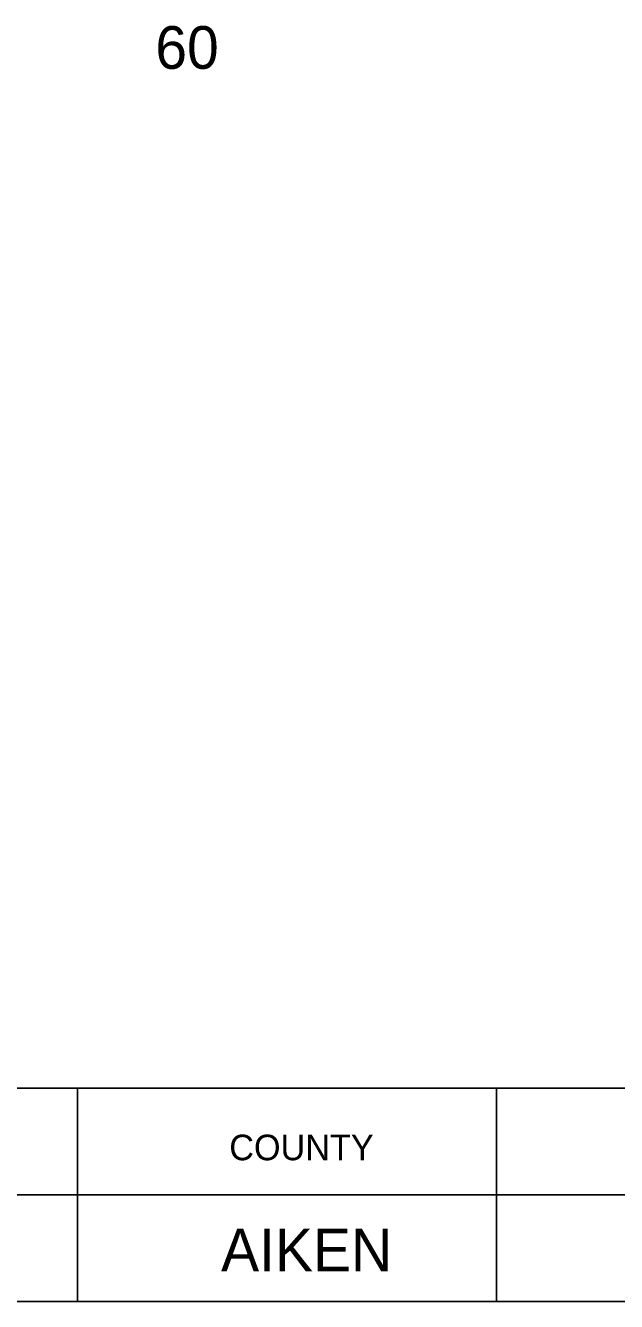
# Model space of a CAD drawing. Extents: x 1000 to 1162, y 999 to 8520.
# Drawn here: x 1138.48 to 1145.41, y 7540.05 to 7555.01 of the extents above; entities that cross this region are included whole.
import ezdxf

# ---------------------------------------------------------------- set-up
doc = ezdxf.new("R2010")
doc.units = 0
for name, color, linetype in [('Level 20', 7, 'Continuous'), ('Level 3', 7, 'Continuous'), ('Level 56', 7, 'Continuous')]:
    doc.layers.add(name, color=color, linetype=linetype)

msp = doc.modelspace()

# ---------------------------------------------------------------- linework, layer by layer
at = {"layer": 'Level 3'}
for p, q in [((1133.055, 7542.546), (1161.555, 7542.546)), ((1133.055, 7542.546), (1161.555, 7542.546)), ((1133.055, 7542.546), (1161.555, 7542.546)), ((1133.055, 7542.546), (1161.555, 7542.546)), ((1133.055, 7542.546), (1161.555, 7542.546)), ((1133.055, 7542.546), (1161.555, 7542.546)), ((1133.055, 7542.546), (1161.555, 7542.546)), ((1133.055, 7542.546), (1161.555, 7542.546)), ((1133.055, 7542.546), (1161.555, 7542.546)), ((1133.055, 7542.546), (1161.555, 7542.546)), ((1133.055, 7542.546), (1161.555, 7542.546)), ((1133.055, 7542.546), (1161.555, 7542.546)), ((1133.055, 7542.546), (1161.555, 7542.546)), ((1133.055, 7542.546), (1161.555, 7542.546)), ((1133.055, 7542.546), (1161.555, 7542.546)), ((1133.055, 7542.546), (1161.555, 7542.546)), ((1133.055, 7542.546), (1161.555, 7542.546)), ((1133.055, 7542.546), (1161.555, 7542.546)), ((1133.055, 7542.546), (1161.555, 7542.546)), ((1133.055, 7542.546), (1161.555, 7542.546)), ((1133.055, 7542.546), (1161.555, 7542.546)), ((1133.055, 7542.546), (1161.555, 7542.546)), ((1133.055, 7542.546), (1161.555, 7542.546)), ((1133.055, 7542.546), (1161.555, 7542.546)), ((1133.055, 7542.546), (1161.555, 7542.546)), ((1133.055, 7542.546), (1161.555, 7542.546)), ((1133.055, 7542.546), (1161.555, 7542.546)), ((1133.055, 7542.546), (1161.555, 7542.546)), ((1133.055, 7542.546), (1161.555, 7542.546)), ((1133.055, 7542.546), (1161.555, 7542.546)), ((1133.055, 7542.546), (1161.555, 7542.546)), ((1133.055, 7542.546), (1161.555, 7542.546)), ((1133.055, 7542.546), (1161.555, 7542.546)), ((1133.055, 7542.546), (1161.555, 7542.546)), ((1133.055, 7542.546), (1161.555, 7542.546)), ((1133.055, 7542.546), (1161.555, 7542.546)), ((1133.055, 7542.546), (1161.555, 7542.546)), ((1133.055, 7542.546), (1161.555, 7542.546)), ((1133.055, 7542.546), (1161.555, 7542.546)), ((1133.055, 7542.546), (1161.555, 7542.546)), ((1133.055, 7542.546), (1161.555, 7542.546)), ((1133.055, 7542.546), (1161.555, 7542.546)), ((1133.055, 7542.546), (1161.555, 7542.546)), ((1133.055, 7542.546), (1161.555, 7542.546)), ((1133.055, 7542.546), (1161.555, 7542.546)), ((1133.055, 7542.546), (1161.555, 7542.546)), ((1133.055, 7542.546), (1161.555, 7542.546)), ((1133.055, 7542.546), (1161.555, 7542.546)), ((1133.055, 7542.546), (1161.555, 7542.546)), ((1133.055, 7542.546), (1161.555, 7542.546)), ((1133.055, 7542.546), (1161.555, 7542.546)), ((1133.055, 7542.546), (1161.555, 7542.546)), ((1133.055, 7542.546), (1161.555, 7542.546)), ((1133.055, 7542.546), (1161.555, 7542.546)), ((1133.055, 7542.546), (1161.555, 7542.546)), ((1139.087, 7542.546), (1139.087, 7540.046)), ((1139.087, 7542.546), (1139.087, 7540.046)), ((1139.087, 7542.546), (1139.087, 7540.046)), ((1139.087, 7542.546), (1139.087, 7540.046)), ((1139.087, 7542.546), (1139.087, 7540.046)), ((1139.087, 7542.546), (1139.087, 7540.046)), ((1139.087, 7542.546), (1139.087, 7540.046)), ((1139.087, 7542.546), (1139.087, 7540.046)), ((1139.087, 7542.546), (1139.087, 7540.046)), ((1139.087, 7542.546), (1139.087, 7540.046)), ((1139.087, 7542.546), (1139.087, 7540.046)), ((1139.087, 7542.546), (1139.087, 7540.046)), ((1139.087, 7542.546), (1139.087, 7540.046)), ((1139.087, 7542.546), (1139.087, 7540.046)), ((1139.087, 7542.546), (1139.087, 7540.046)), ((1139.087, 7542.546), (1139.087, 7540.046)), ((1139.087, 7542.546), (1139.087, 7540.046)), ((1139.087, 7542.546), (1139.087, 7540.046)), ((1139.087, 7542.546), (1139.087, 7540.046)), ((1139.087, 7542.546), (1139.087, 7540.046)), ((1139.087, 7542.546), (1139.087, 7540.046)), ((1139.087, 7542.546), (1139.087, 7540.046)), ((1139.087, 7542.546), (1139.087, 7540.046)), ((1139.087, 7542.546), (1139.087, 7540.046)), ((1139.087, 7542.546), (1139.087, 7540.046)), ((1139.087, 7542.546), (1139.087, 7540.046)), ((1139.087, 7542.546), (1139.087, 7540.046)), ((1139.087, 7542.546), (1139.087, 7540.046)), ((1139.087, 7542.546), (1139.087, 7540.046)), ((1139.087, 7542.546), (1139.087, 7540.046)), ((1139.087, 7542.546), (1139.087, 7540.046)), ((1139.087, 7542.546), (1139.087, 7540.046)), ((1139.087, 7542.546), (1139.087, 7540.046)), ((1139.087, 7542.546), (1139.087, 7540.046)), ((1139.087, 7542.546), (1139.087, 7540.046)), ((1139.087, 7542.546), (1139.087, 7540.046)), ((1139.087, 7542.546), (1139.087, 7540.046)), ((1139.087, 7542.546), (1139.087, 7540.046)), ((1139.087, 7542.546), (1139.087, 7540.046)), ((1139.087, 7542.546), (1139.087, 7540.046)), ((1139.087, 7542.546), (1139.087, 7540.046)), ((1139.087, 7542.546), (1139.087, 7540.046)), ((1139.087, 7542.546), (1139.087, 7540.046)), ((1139.087, 7542.546), (1139.087, 7540.046)), ((1139.087, 7542.546), (1139.087, 7540.046)), ((1139.087, 7542.546), (1139.087, 7540.046)), ((1139.087, 7542.546), (1139.087, 7540.046)), ((1139.087, 7542.546), (1139.087, 7540.046)), ((1139.087, 7542.546), (1139.087, 7540.046)), ((1139.087, 7542.546), (1139.087, 7540.046)), ((1139.087, 7542.546), (1139.087, 7540.046)), ((1139.087, 7542.546), (1139.087, 7540.046)), ((1139.087, 7542.546), (1139.087, 7540.046)), ((1139.087, 7542.546), (1139.087, 7540.046)), ((1139.087, 7542.546), (1139.087, 7540.046)), ((1144, 7542.546), (1144, 7540.046)), ((1144, 7542.546), (1144, 7540.046)), ((1144, 7542.546), (1144, 7540.046)), ((1144, 7542.546), (1144, 7540.046)), ((1144, 7542.546), (1144, 7540.046)), ((1144, 7542.546), (1144, 7540.046)), ((1144, 7542.546), (1144, 7540.046)), ((1144, 7542.546), (1144, 7540.046)), ((1144, 7542.546), (1144, 7540.046)), ((1144, 7542.546), (1144, 7540.046)), ((1144, 7542.546), (1144, 7540.046)), ((1144, 7542.546), (1144, 7540.046)), ((1144, 7542.546), (1144, 7540.046)), ((1144, 7542.546), (1144, 7540.046)), ((1144, 7542.546), (1144, 7540.046)), ((1144, 7542.546), (1144, 7540.046)), ((1144, 7542.546), (1144, 7540.046)), ((1144, 7542.546), (1144, 7540.046)), ((1144, 7542.546), (1144, 7540.046)), ((1144, 7542.546), (1144, 7540.046)), ((1144, 7542.546), (1144, 7540.046)), ((1144, 7542.546), (1144, 7540.046)), ((1144, 7542.546), (1144, 7540.046)), ((1144, 7542.546), (1144, 7540.046)), ((1144, 7542.546), (1144, 7540.046)), ((1144, 7542.546), (1144, 7540.046)), ((1144, 7542.546), (1144, 7540.046)), ((1144, 7542.546), (1144, 7540.046)), ((1144, 7542.546), (1144, 7540.046)), ((1144, 7542.546), (1144, 7540.046)), ((1144, 7542.546), (1144, 7540.046)), ((1144, 7542.546), (1144, 7540.046)), ((1144, 7542.546), (1144, 7540.046)), ((1144, 7542.546), (1144, 7540.046)), ((1144, 7542.546), (1144, 7540.046)), ((1144, 7542.546), (1144, 7540.046)), ((1144, 7542.546), (1144, 7540.046)), ((1144, 7542.546), (1144, 7540.046)), ((1144, 7542.546), (1144, 7540.046)), ((1144, 7542.546), (1144, 7540.046)), ((1144, 7542.546), (1144, 7540.046)), ((1144, 7542.546), (1144, 7540.046)), ((1144, 7542.546), (1144, 7540.046)), ((1144, 7542.546), (1144, 7540.046)), ((1144, 7542.546), (1144, 7540.046)), ((1144, 7542.546), (1144, 7540.046)), ((1144, 7542.546), (1144, 7540.046)), ((1144, 7542.546), (1144, 7540.046)), ((1144, 7542.546), (1144, 7540.046)), ((1144, 7542.546), (1144, 7540.046)), ((1144, 7542.546), (1144, 7540.046)), ((1144, 7542.546), (1144, 7540.046)), ((1144, 7542.546), (1144, 7540.046)), ((1144, 7542.546), (1144, 7540.046)), ((1144, 7542.546), (1144, 7540.046)), ((1133.055, 7541.296), (1161.555, 7541.296)), ((1133.055, 7541.296), (1161.555, 7541.296)), ((1133.055, 7541.296), (1161.555, 7541.296)), ((1133.055, 7541.296), (1161.555, 7541.296)), ((1133.055, 7541.296), (1161.555, 7541.296)), ((1133.055, 7541.296), (1161.555, 7541.296)), ((1133.055, 7541.296), (1161.555, 7541.296)), ((1133.055, 7541.296), (1161.555, 7541.296)), ((1133.055, 7541.296), (1161.555, 7541.296)), ((1133.055, 7541.296), (1161.555, 7541.296)), ((1133.055, 7541.296), (1161.555, 7541.296)), ((1133.055, 7541.296), (1161.555, 7541.296)), ((1133.055, 7541.296), (1161.555, 7541.296)), ((1133.055, 7541.296), (1161.555, 7541.296)), ((1133.055, 7541.296), (1161.555, 7541.296)), ((1133.055, 7541.296), (1161.555, 7541.296)), ((1133.055, 7541.296), (1161.555, 7541.296)), ((1133.055, 7541.296), (1161.555, 7541.296)), ((1133.055, 7541.296), (1161.555, 7541.296)), ((1133.055, 7541.296), (1161.555, 7541.296)), ((1133.055, 7541.296), (1161.555, 7541.296)), ((1133.055, 7541.296), (1161.555, 7541.296)), ((1133.055, 7541.296), (1161.555, 7541.296)), ((1133.055, 7541.296), (1161.555, 7541.296)), ((1133.055, 7541.296), (1161.555, 7541.296)), ((1133.055, 7541.296), (1161.555, 7541.296)), ((1133.055, 7541.296), (1161.555, 7541.296)), ((1133.055, 7541.296), (1161.555, 7541.296)), ((1133.055, 7541.296), (1161.555, 7541.296)), ((1133.055, 7541.296), (1161.555, 7541.296)), ((1133.055, 7541.296), (1161.555, 7541.296)), ((1133.055, 7541.296), (1161.555, 7541.296)), ((1133.055, 7541.296), (1161.555, 7541.296)), ((1133.055, 7541.296), (1161.555, 7541.296)), ((1133.055, 7541.296), (1161.555, 7541.296)), ((1133.055, 7541.296), (1161.555, 7541.296)), ((1133.055, 7541.296), (1161.555, 7541.296)), ((1133.055, 7541.296), (1161.555, 7541.296)), ((1133.055, 7541.296), (1161.555, 7541.296)), ((1133.055, 7541.296), (1161.555, 7541.296)), ((1133.055, 7541.296), (1161.555, 7541.296)), ((1133.055, 7541.296), (1161.555, 7541.296)), ((1133.055, 7541.296), (1161.555, 7541.296)), ((1133.055, 7541.296), (1161.555, 7541.296)), ((1133.055, 7541.296), (1161.555, 7541.296)), ((1133.055, 7541.296), (1161.555, 7541.296)), ((1133.055, 7541.296), (1161.555, 7541.296)), ((1133.055, 7541.296), (1161.555, 7541.296)), ((1133.055, 7541.296), (1161.555, 7541.296)), ((1133.055, 7541.296), (1161.555, 7541.296)), ((1133.055, 7541.296), (1161.555, 7541.296)), ((1133.055, 7541.296), (1161.555, 7541.296)), ((1133.055, 7541.296), (1161.555, 7541.296)), ((1133.055, 7541.296), (1161.555, 7541.296)), ((1133.055, 7541.296), (1161.555, 7541.296)), ((1133.055, 7540.046), (1161.555, 7540.046)), ((1133.055, 7540.046), (1161.555, 7540.046)), ((1133.055, 7540.046), (1161.555, 7540.046)), ((1133.055, 7540.046), (1161.555, 7540.046)), ((1133.055, 7540.046), (1161.555, 7540.046)), ((1133.055, 7540.046), (1161.555, 7540.046)), ((1133.055, 7540.046), (1161.555, 7540.046)), ((1133.055, 7540.046), (1161.555, 7540.046)), ((1133.055, 7540.046), (1161.555, 7540.046)), ((1133.055, 7540.046), (1161.555, 7540.046)), ((1133.055, 7540.046), (1161.555, 7540.046)), ((1133.055, 7540.046), (1161.555, 7540.046)), ((1133.055, 7540.046), (1161.555, 7540.046)), ((1133.055, 7540.046), (1161.555, 7540.046)), ((1133.055, 7540.046), (1161.555, 7540.046)), ((1133.055, 7540.046), (1161.555, 7540.046)), ((1133.055, 7540.046), (1161.555, 7540.046)), ((1133.055, 7540.046), (1161.555, 7540.046)), ((1133.055, 7540.046), (1161.555, 7540.046)), ((1133.055, 7540.046), (1161.555, 7540.046)), ((1133.055, 7540.046), (1161.555, 7540.046)), ((1133.055, 7540.046), (1161.555, 7540.046)), ((1133.055, 7540.046), (1161.555, 7540.046)), ((1133.055, 7540.046), (1161.555, 7540.046)), ((1133.055, 7540.046), (1161.555, 7540.046)), ((1133.055, 7540.046), (1161.555, 7540.046)), ((1133.055, 7540.046), (1161.555, 7540.046)), ((1133.055, 7540.046), (1161.555, 7540.046)), ((1133.055, 7540.046), (1161.555, 7540.046)), ((1133.055, 7540.046), (1161.555, 7540.046)), ((1133.055, 7540.046), (1161.555, 7540.046)), ((1133.055, 7540.046), (1161.555, 7540.046)), ((1133.055, 7540.046), (1161.555, 7540.046)), ((1133.055, 7540.046), (1161.555, 7540.046)), ((1133.055, 7540.046), (1161.555, 7540.046)), ((1133.055, 7540.046), (1161.555, 7540.046)), ((1133.055, 7540.046), (1161.555, 7540.046)), ((1133.055, 7540.046), (1161.555, 7540.046)), ((1133.055, 7540.046), (1161.555, 7540.046)), ((1133.055, 7540.046), (1161.555, 7540.046)), ((1133.055, 7540.046), (1161.555, 7540.046)), ((1133.055, 7540.046), (1161.555, 7540.046)), ((1133.055, 7540.046), (1161.555, 7540.046)), ((1133.055, 7540.046), (1161.555, 7540.046)), ((1133.055, 7540.046), (1161.555, 7540.046)), ((1133.055, 7540.046), (1161.555, 7540.046)), ((1133.055, 7540.046), (1161.555, 7540.046)), ((1133.055, 7540.046), (1161.555, 7540.046)), ((1133.055, 7540.046), (1161.555, 7540.046)), ((1133.055, 7540.046), (1161.555, 7540.046)), ((1133.055, 7540.046), (1161.555, 7540.046)), ((1133.055, 7540.046), (1161.555, 7540.046)), ((1133.055, 7540.046), (1161.555, 7540.046)), ((1133.055, 7540.046), (1161.555, 7540.046)), ((1133.055, 7540.046), (1161.555, 7540.046))]:
    msp.add_line(p, q, dxfattribs=at)

# ---------------------------------------------------------------- texts
at = {"layer": 'Level 20'}
msp.add_text('AIKEN', height=0.5, dxfattribs=at).set_placement((1140.771, 7540.4))
at = {"layer": 'Level 3'}
msp.add_text('COUNTY', height=0.3, dxfattribs=at).set_placement((1140.867, 7541.702))
msp.add_text('COUNTY', height=0.3, dxfattribs=at).set_placement((1140.867, 7541.702))
msp.add_text('COUNTY', height=0.3, dxfattribs=at).set_placement((1140.867, 7541.702))
msp.add_text('COUNTY', height=0.3, dxfattribs=at).set_placement((1140.867, 7541.702))
msp.add_text('COUNTY', height=0.3, dxfattribs=at).set_placement((1140.867, 7541.702))
msp.add_text('COUNTY', height=0.3, dxfattribs=at).set_placement((1140.867, 7541.702))
msp.add_text('COUNTY', height=0.3, dxfattribs=at).set_placement((1140.867, 7541.702))
msp.add_text('COUNTY', height=0.3, dxfattribs=at).set_placement((1140.867, 7541.702))
msp.add_text('COUNTY', height=0.3, dxfattribs=at).set_placement((1140.867, 7541.702))
msp.add_text('COUNTY', height=0.3, dxfattribs=at).set_placement((1140.867, 7541.702))
msp.add_text('COUNTY', height=0.3, dxfattribs=at).set_placement((1140.867, 7541.702))
msp.add_text('COUNTY', height=0.3, dxfattribs=at).set_placement((1140.867, 7541.702))
msp.add_text('COUNTY', height=0.3, dxfattribs=at).set_placement((1140.867, 7541.702))
msp.add_text('COUNTY', height=0.3, dxfattribs=at).set_placement((1140.867, 7541.702))
msp.add_text('COUNTY', height=0.3, dxfattribs=at).set_placement((1140.867, 7541.702))
msp.add_text('COUNTY', height=0.3, dxfattribs=at).set_placement((1140.867, 7541.702))
msp.add_text('COUNTY', height=0.3, dxfattribs=at).set_placement((1140.867, 7541.702))
msp.add_text('COUNTY', height=0.3, dxfattribs=at).set_placement((1140.867, 7541.702))
msp.add_text('COUNTY', height=0.3, dxfattribs=at).set_placement((1140.867, 7541.702))
msp.add_text('COUNTY', height=0.3, dxfattribs=at).set_placement((1140.867, 7541.702))
msp.add_text('COUNTY', height=0.3, dxfattribs=at).set_placement((1140.867, 7541.702))
msp.add_text('COUNTY', height=0.3, dxfattribs=at).set_placement((1140.867, 7541.702))
msp.add_text('COUNTY', height=0.3, dxfattribs=at).set_placement((1140.867, 7541.702))
msp.add_text('COUNTY', height=0.3, dxfattribs=at).set_placement((1140.867, 7541.702))
msp.add_text('COUNTY', height=0.3, dxfattribs=at).set_placement((1140.867, 7541.702))
msp.add_text('COUNTY', height=0.3, dxfattribs=at).set_placement((1140.867, 7541.702))
msp.add_text('COUNTY', height=0.3, dxfattribs=at).set_placement((1140.867, 7541.702))
msp.add_text('COUNTY', height=0.3, dxfattribs=at).set_placement((1140.867, 7541.702))
msp.add_text('COUNTY', height=0.3, dxfattribs=at).set_placement((1140.867, 7541.702))
msp.add_text('COUNTY', height=0.3, dxfattribs=at).set_placement((1140.867, 7541.702))
msp.add_text('COUNTY', height=0.3, dxfattribs=at).set_placement((1140.867, 7541.702))
msp.add_text('COUNTY', height=0.3, dxfattribs=at).set_placement((1140.867, 7541.702))
msp.add_text('COUNTY', height=0.3, dxfattribs=at).set_placement((1140.867, 7541.702))
msp.add_text('COUNTY', height=0.3, dxfattribs=at).set_placement((1140.867, 7541.702))
msp.add_text('COUNTY', height=0.3, dxfattribs=at).set_placement((1140.867, 7541.702))
msp.add_text('COUNTY', height=0.3, dxfattribs=at).set_placement((1140.867, 7541.702))
msp.add_text('COUNTY', height=0.3, dxfattribs=at).set_placement((1140.867, 7541.702))
msp.add_text('COUNTY', height=0.3, dxfattribs=at).set_placement((1140.867, 7541.702))
msp.add_text('COUNTY', height=0.3, dxfattribs=at).set_placement((1140.867, 7541.702))
msp.add_text('COUNTY', height=0.3, dxfattribs=at).set_placement((1140.867, 7541.702))
msp.add_text('COUNTY', height=0.3, dxfattribs=at).set_placement((1140.867, 7541.702))
msp.add_text('COUNTY', height=0.3, dxfattribs=at).set_placement((1140.867, 7541.702))
msp.add_text('COUNTY', height=0.3, dxfattribs=at).set_placement((1140.867, 7541.702))
msp.add_text('COUNTY', height=0.3, dxfattribs=at).set_placement((1140.867, 7541.702))
msp.add_text('COUNTY', height=0.3, dxfattribs=at).set_placement((1140.867, 7541.702))
msp.add_text('COUNTY', height=0.3, dxfattribs=at).set_placement((1140.867, 7541.702))
msp.add_text('COUNTY', height=0.3, dxfattribs=at).set_placement((1140.867, 7541.702))
msp.add_text('COUNTY', height=0.3, dxfattribs=at).set_placement((1140.867, 7541.702))
msp.add_text('COUNTY', height=0.3, dxfattribs=at).set_placement((1140.867, 7541.702))
msp.add_text('COUNTY', height=0.3, dxfattribs=at).set_placement((1140.867, 7541.702))
msp.add_text('COUNTY', height=0.3, dxfattribs=at).set_placement((1140.867, 7541.702))
msp.add_text('COUNTY', height=0.3, dxfattribs=at).set_placement((1140.867, 7541.702))
msp.add_text('COUNTY', height=0.3, dxfattribs=at).set_placement((1140.867, 7541.702))
msp.add_text('COUNTY', height=0.3, dxfattribs=at).set_placement((1140.867, 7541.702))
msp.add_text('COUNTY', height=0.3, dxfattribs=at).set_placement((1140.867, 7541.702))
at = {"layer": 'Level 56'}
msp.add_text('60', height=0.5, dxfattribs=at).set_placement((1140, 7554.5))

doc.saveas('drawing.dxf')
